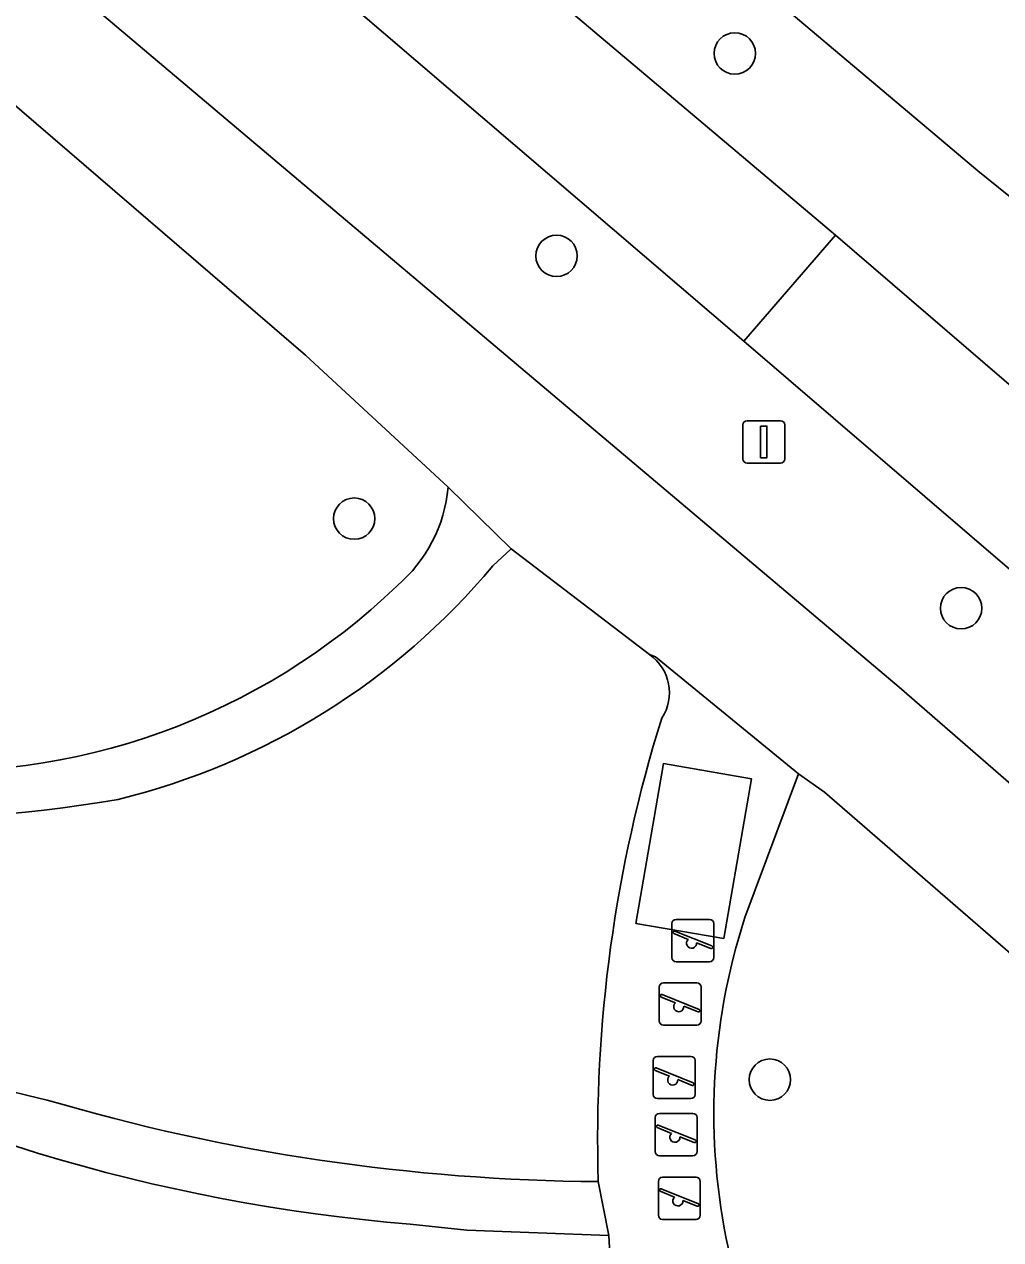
# Model space of a CAD drawing. Extents: x 159279 to 160377, y 384531 to 385888.
# Drawn here: x 159698.69 to 159721.77, y 384823.8 to 384852.53 of the extents above; entities that cross this region are included whole.
import ezdxf

# ---------------------------------------------------------------- set-up
doc = ezdxf.new("R2010")
doc.units = 0
for name, color, linetype in [('IMGEO_Berm_groen', 7, 'Continuous'), ('IMGEO_Boom', 7, 'Continuous'), ('IMGEO_Fietspad_open', 7, 'Continuous'), ('IMGEO_Groenvoorziening', 7, 'Continuous'), ('IMGEO_Lichtmast', 7, 'Continuous'), ('IMGEO_Rijbaan_lokaal_open', 7, 'Continuous'), ('IMGEO_Speelvoorziening', 7, 'Continuous'), ('IMGEO_Terreindeel_gesloten', 7, 'Continuous'), ('IMGEO_Voetpad_halfverhard', 7, 'Continuous')]:
    doc.layers.add(name, color=color, linetype=linetype)

msp = doc.modelspace()

# ---------------------------------------------------------------- linework, layer by layer
at = {"layer": 'IMGEO_Berm_groen'}
msp.add_lwpolyline([(159722.087, 384839.557), (159715.695, 384845.035), (159704.834, 384854.342), (159694.272, 384863.437), (159683.133, 384873.053), (159679.16, 384876.431), (159676.539, 384873.417), (159695.004, 384857.425), (159719.368, 384836.864), (159748.628, 384811.437), (159781.425, 384784.027), (159783.746, 384786.801), (159768.92, 384799.391), (159755.145, 384811.108), (159742.438, 384821.942), (159730.973, 384831.952)], close=True, dxfattribs=at)
for points in [[(159730.906, 384840.77), (159724.685, 384846.279), (159721.225, 384849.067), (159720.014, 384850.089), (159717.716, 384852.027), (159712.404, 384856.508), (159709.722, 384858.694), (159707.728, 384860.32), (159707.188, 384860.785), (159702.199, 384865.083), (159699.492, 384867.526), (159692.193, 384874.179), (159690.739, 384872.593)], [(159690.272, 384871.208), (159703.449, 384859.856), (159711.366, 384853.02), (159715.538, 384849.509), (159717.866, 384847.545), (159756.941, 384813.95), (159785.571, 384789.272), (159787.819, 384791.8), (159786.318, 384793.112), (159785.886, 384793.489), (159782.28, 384796.583), (159771.863, 384805.574), (159759.273, 384816.324), (159740.591, 384832.447), (159739.014, 384833.816), (159730.906, 384840.77)]]:
    msp.add_lwpolyline(points, dxfattribs=at)
at = {"layer": 'IMGEO_Boom'}
for centre in [(159715.482, 384851.839), (159711.269, 384847.055), (159706.485, 384840.844), (159720.832, 384838.727), (159716.311, 384827.584)]:
    msp.add_circle(centre, 0.489, dxfattribs=at)
at = {"layer": 'IMGEO_Fietspad_open'}
msp.add_lwpolyline([(159646.291, 384913.294), (159653.523, 384904.47), (159660.804, 384895.768), (159667.845, 384887.187), (159669.844, 384884.997), (159672.927, 384881.893), (159676.067, 384879.062), (159676.669, 384878.549), (159676.937, 384878.321), (159678.693, 384876.829), (159679.16, 384876.431), (159683.133, 384873.053), (159694.272, 384863.437), (159704.834, 384854.342), (159715.695, 384845.035), (159717.866, 384847.545), (159715.538, 384849.509), (159711.366, 384853.02), (159703.449, 384859.856), (159690.272, 384871.208)], dxfattribs=at)
msp.add_lwpolyline([(159717.866, 384847.545), (159715.695, 384845.035), (159722.087, 384839.557), (159730.973, 384831.952), (159742.438, 384821.942), (159755.145, 384811.108), (159768.92, 384799.391), (159783.746, 384786.801), (159785.571, 384789.272), (159756.941, 384813.95)], close=True, dxfattribs=at)
at = {"layer": 'IMGEO_Groenvoorziening'}
for points in [[(159708.705, 384841.586), (159705.334, 384844.711), (159675.073, 384870.735), (159673.555, 384869.095), (159672.714, 384868.186), (159670.788, 384861.285)], [(159713.467, 384837.629), (159710.198, 384840.133), (159709.763, 384839.727)], [(159717.604, 384834.377), (159716.987, 384834.811), (159715.72, 384831.414)], [(159778.947, 384781.17), (159717.604, 384834.377)], [(159712.507, 384823.904), (159709.15, 384824.027), (159707.807, 384824.17)]]:
    msp.add_lwpolyline(points, dxfattribs=at)
for centre, radius, start, end in [((159705.277, 384841.883), 3.44, 310.2414, 355.0455), ((159696.9, 384850.499), 16.778, 283.8118, 320.057), ((159696.628, 384850.535), 15.665, 265.5016, 313.9506), ((159712.845, 384836.732), 1.092, 326.3975, 55.2518), ((159745.52, 384826.205), 33.28, 162.6515, 181.7729), ((159695.553, 384865.388), 31.638, 254.223, 279.7385), ((159703.69, 384847.623), 21, 217.1464, 257.7381), ((159730, 384826.78), 15.013, 162.0209, 192.2908), ((159711.216, 384865.966), 41.935, 240.7894, 265.3369), ((159712.581, 384872.365), 47.191, 253.5651, 269.6048), ((159725.265, 384824.234), 12.763, 181.4808, 202.4503)]:
    msp.add_arc(centre, radius, start, end, dxfattribs=at)
at = {"layer": 'IMGEO_Lichtmast'}
for p, q in [((159715.671, 384842.258), (159715.671, 384843.058)), ((159715.671, 384843.058), (159715.671, 384842.258)), ((159715.771, 384843.158), (159716.561, 384843.158)), ((159716.561, 384843.158), (159715.771, 384843.158)), ((159716.661, 384843.058), (159716.661, 384842.258)), ((159716.661, 384842.258), (159716.661, 384843.058)), ((159716.561, 384842.158), (159715.771, 384842.158)), ((159715.771, 384842.158), (159716.561, 384842.158))]:
    msp.add_line(p, q, dxfattribs=at)
msp.add_lwpolyline([(159716.091, 384843.033), (159716.241, 384843.033), (159716.241, 384842.283), (159716.091, 384842.283), (159716.091, 384843.033)], dxfattribs=at)
for centre, start, end in [((159715.771, 384843.058), 90, 180), ((159715.771, 384843.058), 90, 180), ((159716.561, 384843.058), 0, 90), ((159716.561, 384843.058), 360, 90), ((159715.771, 384842.258), 180, 270), ((159715.771, 384842.258), 180, 270), ((159716.561, 384842.258), 270, 0), ((159716.561, 384842.258), 270, 0)]:
    msp.add_arc(centre, 0.1, start, end, dxfattribs=at)
at = {"layer": 'IMGEO_Rijbaan_lokaal_open'}
msp.add_lwpolyline([(159732.921, 384845.603), (159730.976, 384847.284), (159718.564, 384857.853), (159707.433, 384867.104), (159702.817, 384871.167), (159699.492, 384867.526), (159702.199, 384865.083), (159707.188, 384860.785), (159707.728, 384860.32), (159709.722, 384858.694), (159712.404, 384856.508), (159717.716, 384852.027), (159720.014, 384850.089), (159721.225, 384849.067), (159724.685, 384846.279), (159730.906, 384840.77), (159739.014, 384833.816), (159740.591, 384832.447), (159759.273, 384816.324)], dxfattribs=at)
at = {"layer": 'IMGEO_Speelvoorziening'}
for p, q in [((159713.997, 384830.472), (159713.997, 384831.272)), ((159713.997, 384831.272), (159713.997, 384830.472)), ((159714.097, 384831.372), (159714.887, 384831.372)), ((159714.887, 384831.372), (159714.097, 384831.372)), ((159714.987, 384831.272), (159714.987, 384830.472)), ((159714.987, 384830.472), (159714.987, 384831.272)), ((159714.38, 384830.9), (159714.041, 384831.037)), ((159714.066, 384831.097), (159714.942, 384830.744)), ((159714.918, 384830.684), (159714.578, 384830.821)), ((159714.887, 384830.372), (159714.097, 384830.372)), ((159714.097, 384830.372), (159714.887, 384830.372)), ((159713.795, 384829.872), (159714.585, 384829.872)), ((159714.585, 384829.872), (159713.795, 384829.872)), ((159713.695, 384828.972), (159713.695, 384829.772)), ((159713.695, 384829.772), (159713.695, 384828.972)), ((159714.078, 384829.4), (159713.739, 384829.537)), ((159713.764, 384829.597), (159714.64, 384829.244)), ((159714.685, 384829.772), (159714.685, 384828.972)), ((159714.685, 384828.972), (159714.685, 384829.772)), ((159714.616, 384829.184), (159714.276, 384829.321)), ((159714.585, 384828.872), (159713.795, 384828.872)), ((159713.795, 384828.872), (159714.585, 384828.872)), ((159713.653, 384828.135), (159714.443, 384828.135)), ((159714.443, 384828.135), (159713.653, 384828.135)), ((159713.553, 384827.235), (159713.553, 384828.035)), ((159713.553, 384828.035), (159713.553, 384827.235)), ((159713.622, 384827.86), (159714.498, 384827.507)), ((159714.543, 384828.035), (159714.543, 384827.235)), ((159714.543, 384827.235), (159714.543, 384828.035)), ((159713.936, 384827.663), (159713.597, 384827.8)), ((159714.474, 384827.447), (159714.134, 384827.584)), ((159714.443, 384827.135), (159713.653, 384827.135)), ((159713.653, 384827.135), (159714.443, 384827.135)), ((159713.603, 384825.886), (159713.603, 384826.686)), ((159713.603, 384826.686), (159713.603, 384825.886)), ((159713.703, 384826.786), (159714.493, 384826.786)), ((159714.493, 384826.786), (159713.703, 384826.786)), ((159714.593, 384826.686), (159714.593, 384825.886)), ((159714.593, 384825.886), (159714.593, 384826.686)), ((159713.986, 384826.314), (159713.647, 384826.451)), ((159713.672, 384826.511), (159714.548, 384826.158)), ((159714.524, 384826.098), (159714.184, 384826.235)), ((159714.493, 384825.786), (159713.703, 384825.786)), ((159713.703, 384825.786), (159714.493, 384825.786)), ((159713.775, 384825.28), (159714.565, 384825.28)), ((159714.565, 384825.28), (159713.775, 384825.28)), ((159713.675, 384824.38), (159713.675, 384825.18)), ((159713.675, 384825.18), (159713.675, 384824.38)), ((159714.058, 384824.808), (159713.719, 384824.945)), ((159713.744, 384825.005), (159714.62, 384824.652)), ((159714.665, 384825.18), (159714.665, 384824.38)), ((159714.665, 384824.38), (159714.665, 384825.18)), ((159714.596, 384824.592), (159714.256, 384824.729)), ((159714.565, 384824.28), (159713.775, 384824.28)), ((159713.775, 384824.28), (159714.565, 384824.28))]:
    msp.add_line(p, q, dxfattribs=at)
for centre, radius, start, end in [((159714.097, 384831.272), 0.1, 90, 180), ((159714.097, 384831.272), 0.1, 90, 180), ((159714.887, 384831.272), 0.1, 0, 90), ((159714.887, 384831.272), 0.1, 360, 90), ((159714.054, 384831.067), 0.0327, 68.078, 248.078), ((159714.459, 384830.81), 0.12, 130.9928, 5.1632), ((159714.93, 384830.714), 0.0327, 248.078, 68.078), ((159714.097, 384830.472), 0.1, 180, 270), ((159714.097, 384830.472), 0.1, 180, 270), ((159714.887, 384830.472), 0.1, 270, 0), ((159714.887, 384830.472), 0.1, 270, 0), ((159713.795, 384829.772), 0.1, 90, 180), ((159713.795, 384829.772), 0.1, 90, 180), ((159714.585, 384829.772), 0.1, 0, 90), ((159714.585, 384829.772), 0.1, 360, 90), ((159713.752, 384829.567), 0.0327, 68.078, 248.078), ((159714.157, 384829.31), 0.12, 130.9928, 5.1632), ((159714.628, 384829.214), 0.0327, 248.078, 68.078), ((159713.795, 384828.972), 0.1, 180, 270), ((159713.795, 384828.972), 0.1, 180, 270), ((159714.585, 384828.972), 0.1, 270, 0), ((159714.585, 384828.972), 0.1, 270, 0), ((159713.653, 384828.035), 0.1, 90, 180), ((159713.653, 384828.035), 0.1, 90, 180), ((159714.443, 384828.035), 0.1, 0, 90), ((159714.443, 384828.035), 0.1, 360, 90), ((159713.61, 384827.83), 0.0327, 68.078, 248.078), ((159714.015, 384827.573), 0.12, 130.9928, 5.1632), ((159713.653, 384827.235), 0.1, 180, 270), ((159713.653, 384827.235), 0.1, 180, 270), ((159714.443, 384827.235), 0.1, 270, 0), ((159714.443, 384827.235), 0.1, 270, 0), ((159714.486, 384827.477), 0.0327, 248.078, 68.078), ((159713.703, 384826.686), 0.1, 90, 180), ((159713.703, 384826.686), 0.1, 90, 180), ((159714.493, 384826.686), 0.1, 0, 90), ((159714.493, 384826.686), 0.1, 360, 90), ((159713.66, 384826.481), 0.0327, 68.078, 248.078), ((159714.065, 384826.224), 0.12, 130.9928, 5.1632), ((159714.536, 384826.128), 0.0327, 248.078, 68.078), ((159713.703, 384825.886), 0.1, 180, 270), ((159713.703, 384825.886), 0.1, 180, 270), ((159714.493, 384825.886), 0.1, 270, 0), ((159714.493, 384825.886), 0.1, 270, 0), ((159713.775, 384825.18), 0.1, 90, 180), ((159713.775, 384825.18), 0.1, 90, 180), ((159714.565, 384825.18), 0.1, 0, 90), ((159714.565, 384825.18), 0.1, 360, 90), ((159713.732, 384824.975), 0.0327, 68.078, 248.078), ((159714.137, 384824.718), 0.12, 130.9928, 5.1632), ((159714.608, 384824.622), 0.0327, 248.078, 68.078), ((159713.775, 384824.38), 0.1, 180, 270), ((159713.775, 384824.38), 0.1, 180, 270), ((159714.565, 384824.38), 0.1, 270, 0), ((159714.565, 384824.38), 0.1, 270, 0)]:
    msp.add_arc(centre, radius, start, end, dxfattribs=at)
at = {"layer": 'IMGEO_Terreindeel_gesloten'}
msp.add_lwpolyline([(159715.225, 384830.917), (159715.877, 384834.693), (159713.796, 384835.053), (159713.143, 384831.276)], close=True, dxfattribs=at)
at = {"layer": 'IMGEO_Voetpad_halfverhard'}
for points in [[(159673.825, 384871.453), (159675.073, 384870.735), (159705.334, 384844.711), (159708.705, 384841.586), (159710.198, 384840.133), (159713.467, 384837.629), (159713.605, 384837.576), (159716.987, 384834.811), (159717.604, 384834.377), (159778.947, 384781.17), (159781.425, 384784.027), (159748.628, 384811.437), (159719.368, 384836.864), (159695.004, 384857.425)], [(159709.763, 384839.727), (159710.198, 384840.133), (159708.705, 384841.586)], [(159715.72, 384831.414), (159716.987, 384834.811), (159713.605, 384837.576), (159713.467, 384837.629)], [(159707.807, 384824.17), (159709.15, 384824.027), (159712.507, 384823.904), (159712.256, 384825.175)], [(159712.256, 384825.175), (159712.507, 384823.904)]]:
    msp.add_lwpolyline(points, dxfattribs=at)
msp.add_lwpolyline([(159715.225, 384830.917), (159713.143, 384831.276), (159713.796, 384835.053), (159715.877, 384834.693)], close=True, dxfattribs=at)
for centre, radius, start, end in [((159705.277, 384841.883), 3.44, 310.2414, 355.0455), ((159696.9, 384850.499), 16.778, 283.8118, 320.057), ((159696.628, 384850.535), 15.665, 265.5016, 313.9506), ((159712.845, 384836.732), 1.092, 326.3975, 55.2518), ((159745.52, 384826.205), 33.28, 162.6515, 181.7729), ((159703.69, 384847.623), 21, 217.1464, 257.7381), ((159695.553, 384865.388), 31.638, 254.223, 279.7385), ((159730, 384826.78), 15.013, 162.0209, 192.2908), ((159711.216, 384865.966), 41.935, 240.7894, 265.3369), ((159712.581, 384872.365), 47.191, 253.5651, 269.6048), ((159725.265, 384824.234), 12.763, 181.4808, 202.4503)]:
    msp.add_arc(centre, radius, start, end, dxfattribs=at)

doc.saveas('drawing.dxf')
